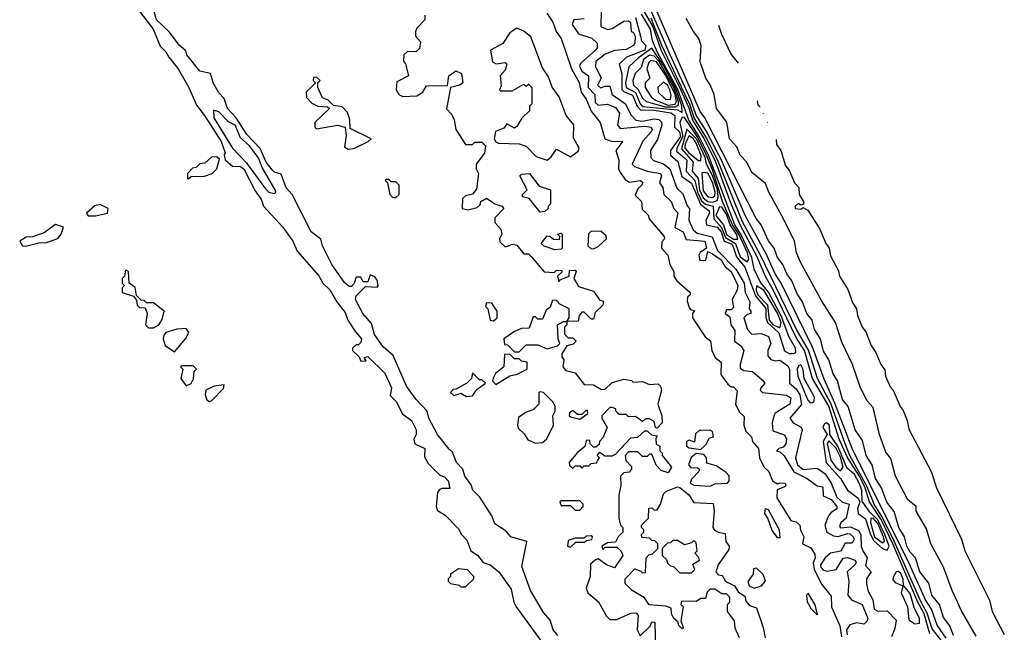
# Model space of a CAD drawing. Extents: x 2889633 to 3052318, y 540750 to 918690.
# Tile 505 of 656: x 3009220 to 3013449, y 792295 to 794926. Entities that reach past the tile are written whole.
import ezdxf

# ---------------------------------------------------------------- set-up
doc = ezdxf.new("R2010")
doc.units = 0

msp = doc.modelspace()

# ---------------------------------------------------------------- linework, layer by layer
at = {"layer": '0CON02XD'}
for points in [[(3013230.9, 792280.9), (3013215, 792323.3), (3013188.3, 792358.3), (3013170.8, 792415), (3013138, 792455), (3013125, 792506.7), (3013086, 792555), (3013067.5, 792615), (3013045, 792638.8), (3013030.8, 792665), (3013020.8, 792705), (3012995.7, 792745.7), (3012975, 792813.3), (3012944.3, 792854.3), (3012922, 792915), (3012895.7, 792955.7), (3012880.8, 793015), (3012855.8, 793055), (3012839.1, 793119.1), (3012808.8, 793165), (3012777.5, 793265), (3012754, 793295), (3012732.5, 793375), (3012714, 793405), (3012695.8, 793465), (3012671.9, 793501.9), (3012660, 793555), (3012634, 793595), (3012624, 793635), (3012601.2, 793665), (3012582.5, 793715), (3012558.8, 793748.8), (3012535.8, 793805), (3012514.3, 793834.3), (3012497.5, 793875), (3012474.3, 793904.3), (3012460, 793945), (3012435.8, 793975.8), (3012403.8, 794045), (3012383, 794073), (3012162.9, 794505), (3012142.6, 794532.6), (3011985, 794896.7), (3011855.6, 795195.6)], [(3013128.5, 792288.5), (3013104.3, 792374.3), (3013077.2, 792425), (3012970, 792675), (3012920, 792780), (3012870.3, 792855), (3012851.3, 792915), (3012826.2, 792966.2), (3012775, 793045.7), (3012739.6, 793125), (3012695.7, 793265.7), (3012625.5, 793385), (3012591.1, 793505), (3012555, 793560.8), (3012456.5, 793766.5), (3012422.7, 793822.7), (3012388, 793908), (3012314.6, 794045), (3012276.2, 794135), (3012209.5, 794315), (3012158.9, 794418.9), (3012111.3, 794495), (3012095.8, 794545.8), (3012055.7, 794635.7), (3011974.7, 794795), (3011938.8, 794898.8), (3011855, 795045.6)], [(3009729.3, 794969.3), (3009793.3, 794885), (3009823, 794813), (3009848.3, 794788.3), (3009860, 794765), (3009901.2, 794715), (3009946.2, 794635), (3009978.8, 794558.8), (3010014, 794515), (3010085, 794403.3), (3010102.5, 794355), (3010097.5, 794345), (3010102.5, 794325), (3010135, 794295.8), (3010165, 794297.8), (3010182.9, 794285), (3010230.8, 794190.8), (3010256.7, 794155), (3010267.5, 794125), (3010350, 794035), (3010392.5, 793975), (3010411.7, 793931.7), (3010505, 793826.7), (3010522.5, 793795), (3010553.3, 793765), (3010582.5, 793715), (3010618.3, 793668.3), (3010630, 793635), (3010662.5, 793585), (3010687.5, 793555), (3010685, 793540), (3010675, 793530), (3010665, 793530), (3010650, 793515), (3010650, 793505), (3010678.3, 793478.3), (3010685, 793460), (3010708.3, 793461.7), (3010700, 793475), (3010715, 793480), (3010788.3, 793408.3), (3010817.5, 793345), (3010811.7, 793311.7), (3010837, 793287), (3010863.6, 793233.6), (3010902.5, 793205), (3010922.5, 793165), (3010922.5, 793145), (3010912.5, 793125), (3010917.5, 793105), (3010960, 793085), (3010958.3, 793048.3), (3010975, 793020), (3011025, 792970), (3011045, 792962.5), (3011060, 792945), (3011067.5, 792912.5), (3011035, 792913.3), (3011022.3, 792907.7), (3011013.8, 792895), (3011008.8, 792835), (3011015, 792817.5), (3011047.7, 792797.7), (3011105, 792740), (3011117.5, 792715), (3011140.7, 792690.7), (3011157.5, 792645), (3011185.9, 792625.9), (3011210, 792595), (3011240, 792585), (3011277.5, 792555), (3011330.7, 792480.7), (3011342.5, 792425), (3011352.5, 792405), (3011475.9, 792235.9)], [(3011531.7, 792281.7), (3011511.2, 792305), (3011497.7, 792347.7), (3011469.5, 792379.5), (3011414.1, 792474.1), (3011377, 792577), (3011397.5, 792685), (3011330, 792705), (3011309.3, 792729.3), (3011260.5, 792760.5), (3011247.5, 792795), (3011196, 792876), (3011166.2, 792905), (3011158.3, 792928.3), (3011131.2, 792965), (3011123.8, 792995), (3011096.7, 793025), (3011078.6, 793068.6), (3011065, 793081.2), (3011014.2, 793144.2), (3010977.5, 793215), (3010970, 793245), (3010923.3, 793295), (3010881.7, 793351.7), (3010823.6, 793483.6), (3010781.7, 793521.7), (3010743.9, 793573.9), (3010730.7, 793620.7), (3010693.9, 793663.9), (3010662.5, 793725), (3010665, 793740), (3010705, 793780), (3010755, 793777.5), (3010760, 793785), (3010755, 793807.5), (3010745, 793822.5), (3010725, 793830), (3010715, 793800), (3010695, 793800), (3010685, 793820), (3010665, 793820), (3010657, 793793), (3010645, 793780), (3010635, 793780), (3010615, 793797.5), (3010561.2, 793875), (3010521.2, 793955), (3010513.6, 793983.6), (3010472, 794015), (3010390, 794175), (3010364.3, 794204.3), (3010343.3, 794263.3), (3010315, 794272), (3010305, 794281.2), (3010279.2, 794315), (3010252.9, 794372.9), (3010195, 794433.8), (3010149.2, 794505), (3010112, 794545), (3010098, 794588), (3010075, 794612.5), (3010052.3, 794652.3), (3010040, 794695), (3009993.8, 794705), (3009937.5, 794775), (3009933, 794793), (3009905, 794817.5), (3009863, 794873), (3009807.5, 794925), (3009796.7, 794965)], [(3011716.7, 794965), (3011716.4, 794896.4), (3011744.2, 794884.2), (3011765, 794888), (3011815, 794919.4), (3011835, 794921.9), (3011842.9, 794915), (3011845.9, 794875.9), (3011855, 794872), (3011862.9, 794855), (3011861.4, 794825), (3011856, 794815), (3011825, 794797.8), (3011775, 794794.2), (3011735, 794777.5), (3011695, 794746.2), (3011693.3, 794725), (3011718, 794675), (3011701.2, 794645), (3011715, 794634.2), (3011735, 794641.2), (3011755, 794640), (3011764.3, 794604.3), (3011821.2, 794565), (3011845, 794517.5), (3011866.7, 794495), (3011895, 794490.5), (3011945, 794500), (3011965, 794496.9), (3011976.6, 794486.6), (3011978.1, 794475), (3011958.8, 794411.2), (3011928.8, 794365), (3011930, 794335), (3011941.7, 794321.7), (3011985, 794307.1), (3012012.5, 794285), (3012042.9, 794202.9), (3012068.3, 794178.3), (3012086.1, 794126.1), (3012096.7, 794115), (3012094, 794065), (3012113, 794023), (3012129.1, 794009.1), (3012194.2, 793994.2), (3012217.3, 793935), (3012295, 793854.3), (3012331.1, 793795), (3012335.7, 793755), (3012355.8, 793715), (3012352.5, 793685), (3012360, 793675), (3012360, 793665), (3012345, 793660), (3012330, 793645), (3012346.2, 793595), (3012365, 793576.2), (3012405, 793578.8), (3012436.7, 793565), (3012446.2, 793535), (3012432.5, 793505), (3012433, 793483), (3012446.4, 793466.4), (3012465, 793461.2), (3012485, 793464), (3012519.1, 793439.1), (3012525.6, 793425), (3012526, 793365), (3012555, 793341.4), (3012570.9, 793315), (3012577.1, 793272.9), (3012527.5, 793215), (3012542.5, 793195), (3012576.4, 793176.4), (3012581.2, 793165), (3012552.5, 793045), (3012560, 793015), (3012585, 792994.3), (3012645, 793000), (3012679.2, 792975), (3012704.5, 792935), (3012730, 792875), (3012754.5, 792854.5), (3012782.5, 792845), (3012769.2, 792785), (3012746.2, 792765), (3012740.7, 792750.7), (3012745, 792744), (3012788.1, 792748.1), (3012822.7, 792732.7), (3012833, 792713), (3012834.2, 792664.2), (3012842.7, 792642.7)], [(3013199.5, 792269.5), (3013160.8, 792325), (3013136, 792395), (3013110, 792435), (3013040, 792590), (3012796, 793085), (3012720.5, 793279.5), (3012675, 793382.5), (3012626.9, 793516.9), (3012490, 793795), (3012464.2, 793835), (3012427, 793917), (3012335.8, 794085), (3012233.5, 794323.5), (3012168.2, 794448.2), (3012125, 794516), (3012102.5, 794582.5), (3012014.1, 794775.9), (3011920.4, 794990.4)], [(3010960, 794945), (3010960, 794925), (3010925, 794890), (3010920, 794875), (3010920, 794855), (3010941.7, 794831.7), (3010937, 794803), (3010921.7, 794788.3), (3010885, 794790), (3010870, 794775), (3010868.3, 794748.3), (3010877, 794737), (3010890, 794685), (3010840, 794660), (3010836.2, 794625), (3010848.8, 794605), (3010865, 794596), (3010925, 794599.2), (3010951.2, 794615), (3010967.5, 794642.5), (3011057, 794643), (3011062.5, 794685), (3011093, 794707), (3011117.5, 794695), (3011122.5, 794655), (3011110, 794645), (3011070, 794635), (3011053, 794543), (3011075, 794520), (3011086.4, 794496.4), (3011092.5, 794455), (3011135, 794390), (3011165, 794390), (3011175, 794400), (3011205, 794400), (3011220, 794385), (3011216.7, 794353.3), (3011180, 794305), (3011180, 794285), (3011190, 794265), (3011181.7, 794198.3), (3011165, 794177.5), (3011135, 794170), (3011121.7, 794158.3), (3011120, 794115), (3011145, 794110), (3011185, 794120), (3011198.3, 794131.7), (3011200, 794145), (3011225, 794160), (3011260, 794135), (3011290, 794125), (3011300, 794115), (3011260, 794075), (3011260, 794055), (3011287, 794027), (3011290, 794005), (3011280, 793985), (3011281.7, 793971.7), (3011305, 793950), (3011320, 793955)], [(3011484.1, 794954.1), (3011510, 794915), (3011523.8, 794875), (3011546, 794845), (3011590, 794715), (3011623, 794657), (3011631.2, 794615), (3011653.3, 794585), (3011673.9, 794533.9), (3011713.3, 794485), (3011732.5, 794415), (3011765, 794403.3), (3011810, 794405), (3011780, 794365), (3011793, 794323), (3011791.2, 794285), (3011799.5, 794269.5), (3011820.5, 794240.5), (3011838.3, 794228.3), (3011886.2, 794236.2), (3011896.7, 794226.7), (3011892.5, 794215), (3011875, 794200), (3011863, 794173), (3011890, 794145), (3011893, 794113), (3011920, 794085), (3011921.7, 794071.7), (3011987.5, 793995), (3011990, 793985), (3011978.3, 793971.7), (3011976.7, 793945), (3012003.3, 793915), (3012012.5, 793875), (3012030, 793845), (3012030, 793825), (3012042.5, 793805), (3012100, 793755), (3012100, 793745), (3012087.5, 793735), (3012087, 793717), (3012095, 793690), (3012101.7, 793681.7), (3012117.5, 793677.5), (3012110, 793665), (3012110, 793645), (3012163.9, 793563.9), (3012187, 793547), (3012192.5, 793505), (3012207.5, 793475), (3012232.5, 793455), (3012231.7, 793401.7), (3012260.7, 793360.7), (3012275, 793350), (3012285, 793350), (3012301.7, 793331.7), (3012293.6, 793273.6), (3012311.2, 793241.2), (3012331.7, 793221.7), (3012330, 793185), (3012339.3, 793159.3), (3012362.5, 793135), (3012367.5, 793115), (3012393.3, 793085), (3012396.7, 793045), (3012416.4, 793006.4), (3012437.5, 792985), (3012452.5, 792945), (3012475, 792932.5), (3012485, 792937.5), (3012507.5, 792935), (3012510, 792925), (3012505, 792920), (3012473, 792907), (3012472.3, 792872.3), (3012532.5, 792775), (3012555, 792770), (3012570, 792755), (3012573, 792733), (3012587.5, 792705), (3012582.5, 792675), (3012618.3, 792658.3), (3012635, 792630), (3012636.2, 792615), (3012627.3, 792592.7), (3012632, 792565), (3012665, 792500), (3012705, 792450), (3012706.2, 792405), (3012742.3, 792322.3), (3012749.2, 792275)], [(3011645, 794930), (3011600, 794925), (3011592.5, 794905), (3011620, 794865), (3011677, 794847), (3011700, 794825), (3011700, 794805), (3011692.5, 794795), (3011630, 794740), (3011624, 794726), (3011633.8, 794705), (3011663.3, 794685), (3011662, 794635), (3011690, 794605), (3011690.9, 794570.9), (3011705, 794559.2), (3011745, 794563.8), (3011779.5, 794549.5), (3011796.2, 794525), (3011787.5, 794475), (3011798.3, 794458.3), (3011905, 794469.2), (3011932.5, 794465), (3011936.7, 794455), (3011932.5, 794445), (3011896.7, 794405), (3011850, 794305), (3011860, 794295), (3011915, 794276), (3011972.5, 794265), (3011976.7, 794255), (3011967.5, 794225), (3011982.5, 794205), (3011986.7, 794175), (3012017.5, 794145), (3012030, 794115), (3012047, 794097), (3012034.2, 794034.2), (3012070, 794015), (3012082, 793982), (3012162.5, 793975), (3012170, 793945), (3012143, 793927), (3012137.5, 793915), (3012141.7, 793891.7), (3012166.4, 793893.6), (3012175, 793930), (3012195, 793920), (3012232.5, 793895), (3012250, 793865), (3012275.8, 793845), (3012303.8, 793785), (3012301.2, 793765), (3012280, 793725), (3012285, 793690), (3012275, 793680), (3012255, 793680), (3012250, 793665), (3012270, 793650), (3012273.8, 793615), (3012291.7, 793591.7), (3012290, 793545), (3012317.5, 793525), (3012330, 793505), (3012313.8, 793445), (3012315, 793430), (3012330, 793420), (3012367.5, 793415), (3012409.3, 793379.3), (3012420, 793365), (3012402.5, 793345), (3012400, 793335), (3012410, 793325), (3012513, 793313), (3012531.7, 793301.7), (3012527.5, 793275), (3012465, 793236.2), (3012458.8, 793225), (3012451.2, 793195), (3012455, 793160), (3012505, 793142.5), (3012513.3, 793125), (3012510, 793105), (3012499.3, 793090.7), (3012480, 793085), (3012470, 793075), (3012485, 793070), (3012503, 793053), (3012545, 792983.8), (3012602.5, 792955), (3012644.4, 792924.4), (3012670, 792920), (3012671.2, 792881.2), (3012705, 792866), (3012730, 792835), (3012730, 792825), (3012705, 792810), (3012694.2, 792795.8), (3012677.5, 792755), (3012686.2, 792725), (3012715, 792709.2), (3012735, 792706.2), (3012775, 792718.8), (3012785, 792718), (3012800, 792705), (3012803.3, 792695), (3012795, 792677.5), (3012765, 792677.5), (3012746, 792644), (3012702.5, 792635), (3012680, 792615)], [(3011865.5, 794935), (3011886.4, 794855), (3011891.1, 794835), (3011909.1, 794815), (3011905.4, 794795), (3011826, 794765), (3011794, 794735), (3011805.6, 794695), (3011806.2, 794626.2), (3011816.1, 794616.1), (3011852.4, 794602.4), (3011872.1, 794555), (3011888.3, 794538.3), (3011935, 794539.2), (3012016.1, 794526.1), (3012034, 794515), (3012032, 794465), (3012053.9, 794443.9), (3012057.5, 794425), (3012015.6, 794365), (3012014.4, 794345), (3012047, 794317), (3012063.4, 794253.4), (3012104.7, 794224.7), (3012143.7, 794133.7), (3012180.8, 794105), (3012182.9, 794095), (3012166.2, 794065), (3012170, 794045), (3012215, 794035.6), (3012232.9, 794015), (3012245.4, 793975.4), (3012275, 793964), (3012282.5, 793955), (3012298.4, 793908.4), (3012333.9, 793863.9), (3012379.5, 793739.5), (3012425, 793685.7), (3012425, 793647.5), (3012432.1, 793625), (3012480.9, 793580.9), (3012504.1, 793504.1), (3012525, 793492.5)], [(3012525, 793492.5), (3012545, 793492.9), (3012553.9, 793496.1), (3012551.5, 793515), (3012522.9, 793565), (3012491.4, 793651.4), (3012435.6, 793755.6), (3012400.5, 793800.5), (3012374.5, 793855), (3012364.1, 793905), (3012317, 794005), (3012290.7, 794045), (3012177.7, 794345), (3012138.1, 794425), (3012094.5, 794494.5), (3012046.2, 794626.2), (3011959.7, 794785), (3011938.2, 794835), (3011929.8, 794885), (3011890.2, 794950.2)], [(3013183.6, 792253.6), (3013139.4, 792309.4), (3013117.9, 792377.9), (3013091.8, 792425), (3012969.9, 792699.9), (3012923, 792793), (3012889.6, 792845), (3012859.9, 792919.9), (3012785.5, 793055), (3012764.6, 793105), (3012704.7, 793275), (3012646.7, 793385), (3012607.2, 793507.2), (3012556.9, 793595), (3012401.8, 793915), (3012325, 794058), (3012221.3, 794315), (3012169.4, 794419.4), (3012116.6, 794505), (3012099.3, 794559.3), (3012076.1, 794606.1), (3011977.5, 794815), (3011932.5, 794932.5)], [(3013328.3, 792278.3), (3013265, 792387.5), (3013224.1, 792474.1), (3013187.5, 792575), (3013132.5, 792675), (3013115, 792740), (3013070, 792815), (3013070, 792835), (3013033.9, 792863.9), (3012981.2, 792965), (3012961.7, 793041.7), (3012939.3, 793069.3), (3012912.5, 793145), (3012885, 793260), (3012859.3, 793289.3), (3012831.2, 793345), (3012796.7, 793445), (3012751.2, 793541.2), (3012723.3, 793625), (3012665, 793717.5), (3012573.8, 793885), (3012556.2, 793925), (3012547, 793977), (3012493.8, 794083.8), (3012437.5, 794185), (3012423, 794223), (3012365, 794270), (3012343.6, 794313.6), (3012313.8, 794345), (3012300, 794380), (3012268.8, 794415), (3012256.4, 794486.4), (3012212, 794545), (3012202.5, 794605), (3012186.1, 794646.1), (3012166.7, 794675), (3012142.5, 794745), (3012147.5, 794815), (3012137.5, 794845), (3012113.3, 794875), (3012081.7, 794931.7)], [(3011485, 794322.5), (3011503, 794337), (3011525, 794370), (3011585, 794337.5), (3011618.3, 794361.7), (3011622.5, 794375), (3011598.3, 794418.3), (3011600, 794475), (3011567.5, 794515), (3011536.7, 794595), (3011506.4, 794636.4), (3011491.2, 794681.2), (3011465, 794720), (3011415, 794852.5), (3011385, 794877.5), (3011355, 794890), (3011325, 794870), (3011295, 794823.3), (3011242.5, 794795), (3011250, 794745), (3011266.4, 794736.4), (3011305, 794742.5), (3011312.5, 794735), (3011305, 794710), (3011283.3, 794685), (3011287.5, 794642.5), (3011280, 794625), (3011285, 794620), (3011335, 794620), (3011385, 794650), (3011395, 794640), (3011405, 794650), (3011420, 794635), (3011420, 794565), (3011410, 794555), (3011410, 794535), (3011377, 794503), (3011355, 794467.5), (3011345, 794460), (3011311.7, 794478.3), (3011300, 794460), (3011264.2, 794445.8), (3011258, 794415), (3011265, 794401.2), (3011275.8, 794395.8), (3011365, 794392.5), (3011395, 794383.3), (3011438.8, 794338.8), (3011485, 794322.5)], [(3012220.9, 794902.8), (3012234.3, 794864.3), (3012276.2, 794776.2), (3012305.6, 794739.8)], [(3012065, 794527.5), (3012064.4, 794555.6), (3012036.5, 794633.5), (3011985, 794729.7), (3011935, 794804.2), (3011877.2, 794762.8), (3011836, 794724), (3011822.5, 794655), (3011824.4, 794635), (3011865, 794613.1), (3011884.5, 794565), (3011895, 794553.5), (3012045, 794538.9), (3012065, 794527.5)], [(3012035, 794551.9), (3012048.9, 794561.1), (3012049.8, 794575), (3012029.5, 794635), (3011965, 794747.8), (3011945, 794769.5), (3011925, 794774.4), (3011899.4, 794755), (3011889.6, 794720.4), (3011863.8, 794695), (3011854, 794665), (3011856, 794645), (3011876.9, 794626.9), (3011895, 794588.8), (3011910, 794575), (3011992.2, 794552.2), (3012035, 794551.9)], [(3012005, 794559.3), (3012035, 794564.1), (3012040.8, 794575), (3012034.7, 794605.3), (3011995, 794686.8), (3011955, 794744.6), (3011929.4, 794750.6), (3011920, 794740), (3011913.1, 794715), (3011926.2, 794675), (3011906.7, 794655), (3011906.2, 794635), (3011932.5, 794595), (3011950.4, 794580.4), (3012005, 794559.3)], [(3010630.7, 794370.7), (3010655, 794373.3), (3010717, 794403), (3010730, 794415), (3010638.8, 794458.8), (3010638.1, 794498.1), (3010628.3, 794528.3), (3010605, 794552.5), (3010568.3, 794558.3), (3010545, 794580), (3010520.7, 794590.7), (3010500, 794635), (3010500, 794655), (3010510, 794665), (3010495, 794680), (3010481.7, 794678.3), (3010480, 794665), (3010490, 794655), (3010450, 794615), (3010451.7, 794591.7), (3010475, 794567.5), (3010500, 794555), (3010541.7, 794551.7), (3010550, 794545), (3010487.5, 794485), (3010487.5, 794465), (3010495, 794457.5), (3010585, 794473.5), (3010617.5, 794465), (3010622.7, 794427.3), (3010615, 794380), (3010630.7, 794370.7)], [(3012015, 794583.3), (3012018.2, 794601.8), (3012012.2, 794625), (3012002.4, 794645), (3011985, 794658.5), (3011960.9, 794635), (3011962.1, 794615), (3011994.3, 794585), (3012015, 794583.3)], [(3012386.7, 794577.5), (3012390, 794560), (3012399.8, 794551.2)], [(3010315, 794180), (3010320, 794185), (3010317.5, 794195), (3010261.4, 794291.4), (3010245, 794333.3), (3010205, 794386.2), (3010168.3, 794418.3), (3010145, 794473.3), (3010117, 794487), (3010075, 794530), (3010051.7, 794538.3), (3010053.3, 794505), (3010134, 794375), (3010192.3, 794312.3), (3010275, 794200), (3010290, 794185), (3010315, 794180)], [(3012345, 793885.8), (3012352.1, 793897.9), (3012345.7, 793925), (3012308.5, 794005), (3012281.4, 794045), (3012238.4, 794145), (3012195, 794281.9), (3012165, 794354.5), (3012129.3, 794425), (3012075, 794506.7), (3012065, 794507.5), (3012055.7, 794485), (3012068.1, 794425), (3012042.7, 794375), (3012041.5, 794361.5), (3012085.6, 794325), (3012082.5, 794275), (3012119.5, 794235), (3012131.6, 794185), (3012148.9, 794148.9), (3012165, 794133.8), (3012198, 794125), (3012200.7, 794070.7), (3012234.3, 794034.3), (3012251.4, 793991.4), (3012293.9, 793965), (3012315, 793907.8), (3012345, 793885.8)], [(3012412.7, 794525.4), (3012413.6, 794523.5)], [(3012195, 794143.1), (3012215, 794149.2), (3012220.4, 794165), (3012216.5, 794195), (3012195, 794257.1), (3012169.5, 794305), (3012163.4, 794335), (3012126.1, 794415), (3012085, 794456.2), (3012062.1, 794372.1), (3012112.5, 794315), (3012108.5, 794275), (3012134, 794244), (3012139.4, 794195), (3012155, 794161.1), (3012175, 794145.4), (3012195, 794143.1)], [(3012432.3, 794486.2), (3012432.8, 794485.2)], [(3012145, 794321.2), (3012146.6, 794343.4), (3012125, 794395.6), (3012113.3, 794415), (3012095, 794426.9), (3012078.7, 794395), (3012076.8, 794375), (3012093.7, 794353.7), (3012135, 794321.2), (3012145, 794321.2)], [(3012469.5, 794411.7), (3012470.7, 794390.7), (3012488.8, 794365), (3012508.3, 794298.3), (3012525, 794280), (3012547.5, 794225), (3012566.2, 794205), (3012567.5, 794175), (3012586.2, 794145), (3012586.7, 794133.3), (3012575, 794130), (3012563, 794137), (3012550, 794125), (3012550, 794115), (3012575, 794112.5), (3012585, 794120), (3012605, 794107.5), (3012656.4, 794026.4), (3012682.5, 793965), (3012697.1, 793945), (3012701.9, 793911.9), (3012736.9, 793846.9), (3012741.2, 793825), (3012776.9, 793766.9), (3012798.1, 793708.1), (3012814, 793685), (3012818, 793655), (3012838, 793605), (3012853.8, 793585), (3012877, 793527), (3012897.1, 793497.1), (3012918, 793445), (3012935, 793422.5), (3012938, 793395), (3012958.8, 793348.8), (3012971.2, 793335), (3013001.2, 793265), (3013015, 793247.5), (3013032, 793205), (3013038.1, 793168.1), (3013134, 792985), (3013157.5, 792915), (3013265.6, 792695.6), (3013279.2, 792645), (3013385, 792432.5), (3013396.2, 792385), (3013448.8, 792285)], [(3009945, 794242.5), (3009957, 794253), (3010014.2, 794254.2), (3010046.7, 794265), (3010066, 794285), (3010077.5, 794327.5), (3010067, 794337), (3010043.6, 794336.4), (3010015, 794310), (3009993, 794307), (3009978.3, 794291.7), (3009961.7, 794288.3), (3009940, 794265), (3009940, 794245), (3009945, 794242.5)], [(3011455, 794100), (3011408.3, 794158.3), (3011380, 794165), (3011380, 794175), (3011400, 794195), (3011367.5, 794255), (3011375, 794262.5), (3011410, 794265), (3011451.7, 794211.7), (3011500, 794195), (3011500, 794135), (3011490, 794125), (3011490, 794115), (3011475, 794102.5), (3011455, 794100)], [(3012195, 794161.9), (3012205, 794171.2), (3012207.3, 794185), (3012195, 794228.6), (3012175, 794267.1), (3012155, 794270), (3012150, 794265), (3012155, 794191.2), (3012175, 794165.8), (3012195, 794161.9)], [(3010835, 794162.5), (3010850, 794175), (3010850, 794215), (3010835, 794230), (3010815, 794230), (3010805, 794240), (3010795, 794240), (3010790, 794235), (3010800, 794225), (3010810, 794175), (3010823, 794163), (3010835, 794162.5)], [(3009513.9, 794083.9), (3009545, 794084.3), (3009597.5, 794095), (3009600, 794115), (3009565, 794132.5), (3009543, 794127), (3009507.5, 794095), (3009513.9, 794083.9)], [(3012285, 793983.3), (3012305, 793983.3), (3012299.2, 794005), (3012270.7, 794045), (3012255, 794090.5), (3012235, 794121.4), (3012225, 794122), (3012210.3, 794085), (3012242.3, 794045), (3012255, 794002.9), (3012285, 793983.3)], [(3009245, 793954.2), (3009302.3, 793967.7), (3009335, 793968.8), (3009383.9, 793986.1), (3009398.8, 794005), (3009407.5, 794035), (3009373.6, 794046.4), (3009325, 794011.2), (3009275, 793993.3), (3009248.3, 793991.7), (3009220, 793975), (3009232.5, 793955), (3009245, 793954.2)], [(3011518.3, 793938.3), (3011473, 793953), (3011460, 793965), (3011485, 793997.5), (3011497, 793997), (3011513, 793983), (3011538.3, 793981.7), (3011540, 793995), (3011530, 794005), (3011545, 794010), (3011550, 794005), (3011550, 793945), (3011545, 793940), (3011518.3, 793938.3)], [(3011685, 793942.5), (3011705, 793952.5), (3011740, 793985), (3011738.3, 793998.3), (3011717, 794017), (3011675, 794017.5), (3011663, 794007), (3011660, 793955), (3011673.3, 793943.3), (3011685, 793942.5)], [(3011320, 793955), (3011335, 793962.5), (3011355, 793957.5), (3011385, 793920), (3011405, 793920), (3011418.3, 793908.3), (3011473, 793843), (3011515, 793840), (3011525, 793850), (3011548.3, 793848.3), (3011548.3, 793841.7), (3011530, 793825), (3011535, 793800), (3011541.7, 793808.3), (3011580, 793825), (3011581.7, 793848.3), (3011605, 793850), (3011610, 793845), (3011600, 793815), (3011620, 793780), (3011685, 793760), (3011711.7, 793721.7), (3011727, 793717), (3011725, 793700), (3011691.7, 793668.3), (3011685, 793640), (3011675, 793640), (3011645, 793670), (3011635, 793670), (3011622.5, 793655), (3011618.3, 793631.7), (3011570, 793630), (3011570, 793615), (3011560, 793605), (3011560, 793575), (3011575, 793560), (3011595, 793560), (3011610, 793545), (3011597, 793533), (3011570, 793525), (3011548.3, 793491.7), (3011548.3, 793478.3), (3011557.5, 793465), (3011552.5, 793435), (3011565, 793420), (3011605, 793410), (3011645, 793360), (3011685, 793357.5), (3011718.3, 793338.3), (3011735, 793340), (3011765, 793367.5), (3011815, 793382.5), (3011847, 793377), (3011855, 793370), (3011895, 793372.5), (3011925, 793360), (3011961.7, 793361.7), (3011971.7, 793351.7), (3011976.7, 793335), (3011960, 793275), (3011977.5, 793225), (3011980, 793195), (3011958.3, 793171.7), (3011950, 793175), (3011945, 793200), (3011925, 793212.5), (3011908.3, 793211.7), (3011895, 793200), (3011865, 793222.5), (3011835, 793220), (3011825, 793230), (3011795, 793230), (3011780, 793245), (3011780, 793255), (3011765, 793260), (3011755, 793260), (3011720, 793225), (3011720, 793215), (3011742.5, 793175), (3011725, 793130), (3011710, 793115), (3011708.3, 793101.7), (3011695, 793090), (3011685, 793090), (3011670, 793105), (3011668.3, 793118.3), (3011655, 793120), (3011646.7, 793093.3), (3011613.6, 793066.4), (3011580, 793025), (3011581.7, 793011.7), (3011595, 793000), (3011605, 793010), (3011625, 793010), (3011635, 793000), (3011645, 793010), (3011665, 793010), (3011675, 793020), (3011697, 793023), (3011701.7, 793031.7), (3011710, 793045), (3011700, 793055), (3011711.7, 793068.3), (3011733, 793053), (3011765, 793052.5), (3011779.3, 793060.7), (3011845, 793130), (3011875, 793132.5), (3011905, 793160), (3011915, 793160), (3011933.3, 793143.3), (3011958.3, 793138.3), (3011952.5, 793127.5), (3011953, 793103), (3011970, 793095), (3011970, 793075), (3011980, 793065), (3011980, 793055), (3012020, 793005), (3012005, 792980), (3011975, 792990), (3011953, 793013), (3011935, 793060), (3011925, 793060), (3011915, 793050), (3011895, 793050), (3011875, 793070), (3011835, 793070), (3011820, 793055), (3011823, 793033), (3011847, 793007), (3011847.5, 792995), (3011837, 792983), (3011815, 792980), (3011800, 792965), (3011802.5, 792925), (3011792.5, 792885), (3011792.5, 792785), (3011800, 792755), (3011810, 792745), (3011810, 792725), (3011790, 792705), (3011778.3, 792681.7), (3011745, 792680), (3011720, 792665), (3011725, 792650), (3011735, 792660), (3011785, 792660), (3011803, 792643), (3011810, 792625), (3011775, 792572.5), (3011740, 792585), (3011705, 792610), (3011693, 792607), (3011671.7, 792588.3), (3011670, 792535), (3011652.5, 792485), (3011660, 792465), (3011706.4, 792426.4), (3011740, 792365), (3011755, 792350), (3011785, 792350), (3011845, 792377.5), (3011868.3, 792378.3), (3011876.7, 792366.7), (3011872.5, 792305), (3011885, 792280), (3011928.3, 792321.7), (3011935, 792340), (3011948.3, 792338.3), (3011950, 792215)], [(3009772.5, 793602.5), (3009795, 793603.3), (3009817.5, 793615), (3009831.7, 793638.3), (3009840, 793675), (3009795, 793710), (3009765, 793710), (3009755, 793720), (3009741.7, 793721.7), (3009721.7, 793741.7), (3009716.1, 793776.1), (3009690, 793795), (3009687.5, 793845), (3009675, 793850), (3009670, 793825), (3009660, 793815), (3009660, 793795), (3009670, 793785), (3009660, 793775), (3009660, 793755), (3009708.3, 793738.3), (3009721.7, 793721.7), (3009725, 793700), (3009735, 793690), (3009758.3, 793688.3), (3009767.5, 793665), (3009760, 793615), (3009772.5, 793602.5)], [(3012485, 793603.1), (3012490.8, 793625), (3012475.1, 793665.1), (3012416.1, 793765), (3012385, 793782.5), (3012383.1, 793765), (3012390, 793745), (3012432.1, 793702.1), (3012438.8, 793635), (3012455, 793616.6), (3012485, 793603.1)], [(3011255, 793632.5), (3011270, 793645), (3011270, 793675), (3011248.3, 793708.3), (3011225, 793710), (3011220, 793695), (3011230, 793685), (3011240, 793635), (3011255, 793632.5)], [(3011365, 793500), (3011395, 793530), (3011445, 793530), (3011485, 793512.5), (3011530, 793525), (3011540, 793535), (3011532.5, 793555), (3011530, 793615), (3011555, 793630), (3011570, 793630), (3011580, 793645), (3011580, 793685), (3011540, 793705), (3011525, 793720), (3011508.3, 793721.7), (3011498.3, 793691.7), (3011481.7, 793678.3), (3011465, 793640), (3011445, 793640), (3011435, 793650), (3011425, 793650), (3011408.3, 793601.7), (3011375, 793600), (3011345, 793586.7), (3011300, 793555), (3011301.7, 793531.7), (3011315, 793530), (3011345, 793500), (3011365, 793500)], [(3009885, 793500), (3009932.5, 793555), (3009946.7, 793583.3), (3009935, 793600), (3009895, 793596.7), (3009847.5, 793582.5), (3009839.3, 793570.7), (3009836.7, 793555), (3009845, 793527.5), (3009885, 793500)], [(3011265, 793360), (3011325, 793396.7), (3011356.4, 793403.6), (3011400, 793425), (3011400, 793455), (3011375, 793460), (3011365, 793470), (3011345, 793470), (3011325, 793490), (3011301.7, 793488.3), (3011300, 793435), (3011263.6, 793406.4), (3011253, 793387), (3011250, 793375), (3011265, 793360)], [(3012615, 793281.1), (3012625, 793281.5), (3012632, 793288), (3012633.8, 793305), (3012589.4, 793385), (3012585, 793423.3), (3012575, 793443.8), (3012565, 793440), (3012558.5, 793425), (3012561.5, 793395), (3012605, 793291.4), (3012615, 793281.1)], [(3009935, 793353.3), (3009956.4, 793363.6), (3009967, 793383), (3009970, 793415), (3009980, 793425), (3009965, 793440), (3009915, 793440), (3009910, 793435), (3009920, 793425), (3009912.5, 793385), (3009935, 793353.3)], [(3011138.3, 793308.3), (3011165, 793310), (3011185, 793340), (3011220, 793365), (3011205, 793380), (3011195, 793380), (3011165, 793410), (3011160, 793385), (3011140, 793365), (3011095, 793340), (3011081.7, 793338.3), (3011070, 793325), (3011085, 793312.5), (3011115, 793322.5), (3011138.3, 793308.3)], [(3010035, 793286.7), (3010045, 793290), (3010095, 793342.5), (3010098.3, 793358.3), (3010055, 793352.5), (3010020, 793335), (3010016.7, 793315), (3010023.8, 793293.8), (3010035, 793286.7)], [(3011435, 793106.7), (3011465, 793110), (3011483.6, 793126.4), (3011512.5, 793185), (3011510, 793225), (3011520, 793245), (3011520, 793265), (3011510, 793285), (3011470, 793325), (3011455, 793327.5), (3011450, 793325), (3011450, 793275), (3011425, 793250), (3011395, 793240), (3011361.7, 793218.3), (3011357.5, 793185), (3011361.2, 793171.2), (3011387.3, 793147.3), (3011402, 793122), (3011435, 793106.7)], [(3011625, 793210), (3011660, 793235), (3011658.3, 793248.3), (3011651.7, 793248.3), (3011635, 793230), (3011615, 793230), (3011595, 793247.5), (3011581.7, 793238.3), (3011580, 793225), (3011585, 793220), (3011625, 793210)], [(3012945, 792648.1), (3012953.8, 792665), (3012936, 792715), (3012905, 792778), (3012871.2, 792811.2), (3012838.6, 792858.6), (3012837.4, 792905), (3012825.2, 792935), (3012805, 792972.7), (3012772, 793002), (3012735, 793091.5), (3012700, 793145), (3012697.5, 793185), (3012685, 793194.2), (3012675, 793189.2), (3012669.2, 793175), (3012687.5, 793145), (3012670.4, 793115), (3012683.7, 793023.7), (3012745.5, 792955.5), (3012775.9, 792905.9), (3012820.8, 792870.8), (3012828.8, 792855), (3012818.5, 792825), (3012820.5, 792805), (3012852.8, 792782.8), (3012873.9, 792715), (3012888.3, 792688.3), (3012925, 792654.5), (3012945, 792648.1)], [(3012145, 793080), (3012170, 793105), (3012181.7, 793128.3), (3012200, 793135), (3012195, 793157.5), (3012185, 793162.5), (3012138.3, 793161.7), (3012123, 793147), (3012118.3, 793111.7), (3012095, 793120), (3012083.3, 793115), (3012083.3, 793095), (3012095, 793087.5), (3012145, 793080)], [(3012745, 792988.6), (3012756.1, 793003.9), (3012745, 793047.1), (3012725, 793087.5), (3012695, 793118.1), (3012688.6, 793105), (3012704.4, 793035), (3012725, 793004.3), (3012745, 792988.6)], [(3012185, 792922.5), (3012205, 792932.5), (3012260, 792935), (3012267.5, 792945), (3012267, 792967), (3012253, 792983), (3012210.7, 793010.7), (3012171.7, 793021.7), (3012170, 793045), (3012158.3, 793058.3), (3012125, 793062.5), (3012103.9, 793046.1), (3012092.5, 793015), (3012103, 793003), (3012131.7, 793001.7), (3012140, 792995), (3012137.5, 792985), (3012105, 792952.5), (3012100, 792935), (3012115, 792926.7), (3012185, 792922.5)], [(3012311.7, 792271.7), (3012293, 792313), (3012290, 792345), (3012260, 792385), (3012260, 792415), (3012270, 792425), (3012270, 792445), (3012255, 792460), (3012235, 792460), (3012205, 792480), (3012185, 792480), (3012173, 792467), (3012165, 792440), (3012145, 792440), (3012125, 792427.5), (3012061.7, 792428.3), (3012060, 792415), (3012070, 792405), (3012060, 792345), (3012070, 792315), (3012065, 792310), (3012050, 792325), (3012048.3, 792338.3), (3012030, 792355), (3012020, 792375), (3012018.3, 792398.3), (3011995, 792407.5), (3011923, 792413), (3011903, 792443), (3011850, 792475), (3011820, 792505), (3011820, 792525), (3011861.7, 792568.3), (3011888.3, 792558.3), (3011895, 792550), (3011908.3, 792551.7), (3011910, 792615), (3011921.7, 792628.3), (3011938.3, 792631.7), (3011960, 792655), (3011960, 792675), (3011948.3, 792688.3), (3011935, 792690), (3011925, 792700), (3011891.7, 792701.7), (3011890, 792715), (3011900, 792725), (3011900, 792735), (3011890, 792745), (3011890, 792755), (3011920, 792785), (3011921.7, 792828.3), (3011935, 792830), (3011945, 792820), (3011958.3, 792821.7), (3011972.5, 792845), (3011985, 792890), (3011995, 792900), (3012045, 792920), (3012055, 792917.5), (3012093.3, 792885), (3012115, 792852.5), (3012198.3, 792848.3), (3012202.5, 792815), (3012197.5, 792745), (3012203.6, 792733.6), (3012220, 792725), (3012250, 792720), (3012253.3, 792685), (3012267.5, 792665), (3012265, 792650), (3012220, 792585), (3012210, 792555), (3012221.7, 792541.7), (3012238.3, 792538.3), (3012250, 792515), (3012290, 792495), (3012307, 792467), (3012335, 792450), (3012338.3, 792428.3), (3012355, 792410), (3012385, 792400), (3012412.5, 792315), (3012421.7, 792271.7)], [(3011625, 792820), (3011640, 792835), (3011640, 792845), (3011625, 792860), (3011545, 792860), (3011540, 792855), (3011545, 792840), (3011585, 792840), (3011605, 792820), (3011625, 792820)], [(3012485, 792700), (3012475, 792702.5), (3012452.3, 792732.3), (3012433.3, 792785), (3012420, 792805), (3012423, 792827), (3012435, 792822.5), (3012481.2, 792735), (3012485, 792700)], [(3012925, 792680), (3012934.1, 792685.9), (3012930.6, 792705), (3012905, 792762.2), (3012885.5, 792785), (3012875.7, 792784.3), (3012873.8, 792766.2), (3012891.3, 792705), (3012925, 792680)], [(3011585, 792660), (3011608.3, 792681.7), (3011645, 792682.5), (3011655, 792690), (3011677, 792693), (3011680, 792705), (3011675, 792710), (3011655, 792707.5), (3011645, 792700), (3011605, 792700), (3011575, 792690), (3011572.5, 792665), (3011585, 792660)], [(3012105, 792550), (3012120, 792565), (3012111.7, 792588.3), (3012140, 792605), (3012137, 792617), (3012120, 792635), (3012130, 792645), (3012125, 792680), (3012115, 792690), (3012105, 792680), (3012075, 792670), (3012045, 792690), (3012025, 792690), (3012015, 792680), (3012001.7, 792678.3), (3011980, 792655), (3011980, 792625), (3011998.3, 792608.3), (3012001.7, 792591.7), (3012015, 792580), (3012028.3, 792578.3), (3012055, 792550), (3012105, 792550)], [(3012842.7, 792642.7), (3012860, 792615), (3012852.3, 792582.3), (3012877.5, 792555), (3012857.5, 792525), (3012857.5, 792505), (3012863.3, 792475), (3012884.1, 792434.1), (3012890, 792395), (3012905, 792386), (3012945, 792386.7), (3012985, 792347.5), (3012979.2, 792310.8), (3012963.9, 792276.1)], [(3012680, 792615), (3012660, 792585), (3012661.2, 792575), (3012671.7, 792561.7), (3012687.7, 792557.7), (3012726.7, 792565), (3012756.1, 792613.9), (3012775.9, 792615.9), (3012807.5, 792605), (3012812.5, 792595), (3012806.7, 792585), (3012773.3, 792555), (3012781.2, 792515), (3012776.7, 792455), (3012792.5, 792435), (3012838.8, 792415), (3012862.5, 792355), (3012858.3, 792341.7), (3012845, 792330), (3012815, 792336.2), (3012785, 792326.7), (3012771.1, 792305), (3012773.7, 792283.7)], [(3011135, 792490), (3011170, 792525), (3011170, 792535), (3011143, 792563), (3011105, 792567.5), (3011070, 792545), (3011070, 792535), (3011060, 792525), (3011060, 792515), (3011070, 792505), (3011107, 792497), (3011115, 792490), (3011135, 792490)], [(3012375, 792484), (3012406.1, 792493.9), (3012423.3, 792515), (3012413.3, 792543.3), (3012385, 792570), (3012371.7, 792568.3), (3012370, 792545), (3012347, 792513), (3012353.3, 792495), (3012375, 792484)], [(3013065, 792331.4), (3013085, 792333.8), (3013084.3, 792355), (3013061.2, 792401.2), (3013045, 792461.1), (3013015.8, 792495.8), (3013015, 792523.3), (3013005, 792547.5), (3012995, 792555.6), (3012985, 792554.3), (3012972.2, 792535), (3012970.3, 792520.3), (3012979.3, 792509.3), (3013012.5, 792495), (3013005.4, 792465), (3013032.7, 792405), (3013039.2, 792349.2), (3013065, 792331.4)], [(3012645, 792370), (3012620, 792395), (3012604.2, 792424.2), (3012600, 792455), (3012605, 792462.5), (3012635, 792412.5), (3012645, 792370)]]:
    msp.add_lwpolyline(points, dxfattribs=at)

doc.saveas('drawing.dxf')
